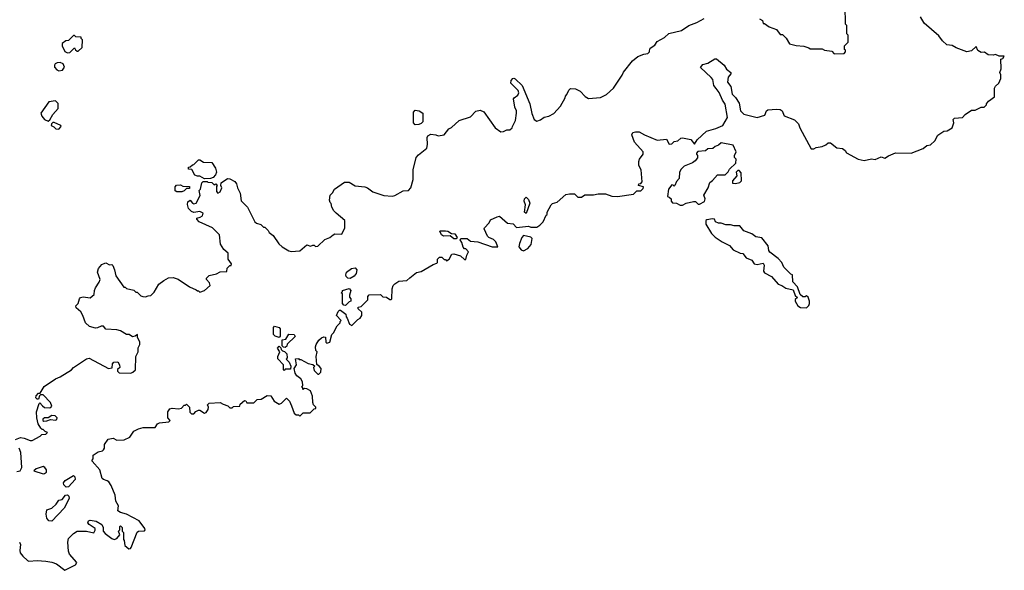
# Model space of a CAD drawing. Extents: x 1861455 to 2058065, y 200073 to 437907.
# Tile 408 of 574: x 2019749 to 2027928, y 301470 to 306042. Entities that reach past the tile are written whole.
import ezdxf

# ---------------------------------------------------------------- set-up
doc = ezdxf.new("R2010")
doc.units = 0

msp = doc.modelspace()

# ---------------------------------------------------------------- linework, layer by layer
at = {"layer": '0CON05XD'}
for points in [[(2025895, 306050), (2025920, 306035), (2025925, 306010), (2025935, 306010), (2025975, 305982.5), (2026035, 305960), (2026065, 305920), (2026085, 305920), (2026115, 305890), (2026145, 305842.5), (2026198.3, 305828.3), (2026261.7, 305821.7), (2026305, 305810), (2026315, 305800), (2026415, 305800), (2026435, 305790), (2026495, 305780), (2026515, 305760), (2026598.3, 305761.7), (2026610, 305775), (2026608.3, 305788.3), (2026600, 305795), (2026600, 305825), (2026630, 305855), (2026630, 305915), (2026620, 305925), (2026620, 305995), (2026610, 306005), (2026607.5, 306155)], [(2019713.3, 302556.7), (2019755, 302572.5), (2019785, 302567.5), (2019835, 302547.5), (2019851.7, 302548.3), (2019920, 302585), (2019931.7, 302598.3), (2019965, 302600), (2019980, 302615), (2019961.7, 302621.7), (2019945, 302640), (2019935, 302640), (2019925, 302650), (2019902.5, 302685), (2019890, 302735), (2019887.5, 302785), (2019910, 302855), (2019915, 302860), (2019937, 302837), (2019955, 302823.3), (2019995, 302818), (2020008.8, 302821.2), (2020015.7, 302834.3), (2020005, 302863.3), (2019945, 302927.5), (2019921.7, 302928.3), (2019912.5, 302917.5), (2019905, 302890), (2019895, 302890), (2019883, 302903), (2019885, 302920), (2019905, 302940), (2019918.3, 302941.7), (2019953, 302997), (2020045, 303061.2), (2020085, 303076.7), (2020180, 303135), (2020197, 303153), (2020305, 303227.5), (2020325, 303232.5), (2020487, 303147), (2020518.3, 303151.7), (2020520, 303185), (2020531.7, 303198.3), (2020565, 303200), (2020577, 303177), (2020580, 303155), (2020561.7, 303138.3), (2020560, 303125), (2020575, 303110), (2020671.7, 303108.3), (2020690, 303115), (2020710, 303135), (2020712.5, 303245), (2020732.5, 303285), (2020733.6, 303316.4), (2020747.5, 303345), (2020747.5, 303365), (2020727.5, 303405), (2020728.3, 303428.3), (2020707, 303413), (2020685, 303410), (2020657, 303427), (2020635, 303427.5), (2020585, 303457.5), (2020556.4, 303466.4), (2020465, 303472.5), (2020445, 303497.5), (2020425, 303497.5), (2020395, 303483.3), (2020378, 303482), (2020327.5, 303495), (2020296.2, 303525), (2020274, 303585), (2020255.6, 303615.6), (2020218.8, 303648.8), (2020216.2, 303665), (2020234.5, 303685.5), (2020244.3, 303725.7), (2020255, 303736.7), (2020275, 303740), (2020335, 303732.5), (2020368.3, 303761.7), (2020370, 303795), (2020377.5, 303815), (2020408.3, 303861.7), (2020416.7, 303885), (2020396.2, 303945), (2020403.3, 303975), (2020431.7, 304008.3), (2020455, 304021.2), (2020465, 304022), (2020495, 304006.2), (2020515, 304010), (2020522.5, 304002.5), (2020537.5, 303965), (2020547.5, 303915), (2020615, 303820), (2020625, 303820), (2020635, 303810), (2020697, 303797), (2020715, 303780), (2020725, 303780), (2020755, 303750), (2020773, 303743), (2020795, 303740), (2020815, 303750), (2020838.3, 303751.7), (2020865, 303780), (2020903.6, 303846.4), (2020945, 303877.5), (2020985, 303897.5), (2021025, 303902.5), (2021065, 303887.5), (2021160, 303825), (2021215, 303800), (2021225, 303790), (2021235, 303790), (2021245, 303780), (2021285, 303792.5), (2021330, 303835), (2021326.7, 303856.7), (2021300, 303885), (2021300, 303895), (2021323, 303917), (2021385, 303932.5), (2021415, 303950), (2021468.3, 303951.7), (2021471.7, 303978.3), (2021495, 304000), (2021505, 304000), (2021507.5, 304015), (2021480, 304055), (2021480, 304105), (2021443.6, 304133.6), (2021418.3, 304178.3), (2021407.5, 304255), (2021350, 304315), (2021240, 304365), (2021220, 304385), (2021220, 304395), (2021247, 304403), (2021267.5, 304415), (2021272.5, 304435), (2021245, 304448.8), (2021195, 304442.5), (2021175, 304450), (2021152.5, 304475), (2021143, 304507), (2021145, 304530), (2021165, 304542.5), (2021185, 304517.5), (2021195, 304513.3), (2021215, 304517.5), (2021247, 304583), (2021240, 304625), (2021250, 304635), (2021263, 304687), (2021271.7, 304698.3), (2021305, 304700), (2021313, 304693), (2021345, 304690), (2021365, 304670), (2021378.3, 304678.3), (2021390, 304665), (2021382.5, 304657.5), (2021383.3, 304615), (2021395, 304602.5), (2021415, 304612.5), (2021426.7, 304645), (2021420, 304665), (2021421.7, 304688.3), (2021475, 304722.5), (2021495, 304720), (2021535, 304700), (2021550.7, 304680.7), (2021557.5, 304645), (2021581.7, 304601.7), (2021588.3, 304538.3), (2021642.5, 304485), (2021702.5, 304365), (2021715, 304352.5), (2021751.7, 304341.7), (2021775, 304320), (2021785, 304320), (2021813, 304293), (2021822.5, 304275), (2021855, 304250), (2021900.7, 304180.7), (2021930, 304155), (2021985, 304122.5), (2022005, 304117.5), (2022075, 304122.5), (2022135, 304172.5), (2022165, 304162.5), (2022185, 304170), (2022195, 304170), (2022205, 304160), (2022225, 304162.5), (2022283.9, 304216.1), (2022325, 304232.5), (2022353.3, 304256.7), (2022367, 304263), (2022425, 304262.5), (2022450, 304315), (2022450, 304375), (2022377.5, 304435), (2022357.5, 304455), (2022342.5, 304485), (2022337.5, 304515), (2022327.5, 304525), (2022323.3, 304545), (2022327.5, 304585), (2022347.5, 304605), (2022363.6, 304636.4), (2022447.7, 304692.3), (2022485, 304692), (2022535, 304664), (2022615.7, 304655.7), (2022637.1, 304647.1), (2022682.1, 304612.1), (2022775, 304582.5), (2022843, 304577), (2022865, 304582.5), (2022935, 304620), (2022980, 304625), (2022997.5, 304645), (2023017.5, 304715), (2023017.5, 304795), (2023043, 304897), (2023060.7, 304919.3), (2023130, 304975), (2023136.2, 305005), (2023133.3, 305065), (2023140.7, 305079.3), (2023165, 305092.5), (2023206.4, 305086.4), (2023225, 305077.5), (2023275, 305087.5), (2023312.5, 305135), (2023335, 305146.7), (2023400, 305205), (2023495, 305236.7), (2023538.3, 305281.7), (2023575, 305290), (2023605, 305277.5), (2023697.5, 305145), (2023745, 305112.5), (2023767, 305113), (2023795, 305127.5), (2023821.7, 305128.3), (2023840, 305145), (2023843.3, 305156.7), (2023866.7, 305205), (2023876.7, 305265), (2023876.7, 305285), (2023863.3, 305315), (2023851.2, 305385), (2023856.7, 305395), (2023886.2, 305415), (2023896.2, 305435), (2023890, 305455), (2023830, 305515), (2023832.7, 305537.3), (2023845, 305553.3), (2023855, 305557.5), (2023865, 305552.5), (2023923.3, 305495), (2023986.2, 305345), (2024003.6, 305263.6), (2024023, 305213), (2024045, 305200), (2024075, 305210), (2024105, 305232.5), (2024145, 305242.5), (2024185, 305262.5), (2024242.5, 305325), (2024280, 305395), (2024281.7, 305408.3), (2024295, 305420), (2024311.7, 305458.3), (2024325, 305472.5), (2024365, 305467.5), (2024405, 305450), (2024447.5, 305405), (2024475, 305387.5), (2024573, 305397), (2024625, 305422.5), (2024682.5, 305475), (2024755, 305582.5), (2024765, 305607.5), (2024838.3, 305701.7), (2024885, 305736.7), (2024935, 305757.5), (2024967, 305763), (2024980, 305775), (2024980, 305785), (2024987.5, 305805), (2025025, 305830), (2025045, 305861.2), (2025105.4, 305894.6), (2025142, 305928), (2025245.9, 305954.1), (2025306.4, 305993.6), (2025375, 306020), (2025435, 306053.3)], [(2019746.7, 301705), (2019756.7, 301685), (2019750, 301635), (2019753.8, 301615), (2019775, 301586.7), (2019815, 301551.2), (2019826.1, 301546.1), (2019895, 301552.5), (2019965.8, 301545.8), (2020015, 301538.8), (2020055, 301523.3), (2020125, 301470), (2020212.5, 301515), (2020222.5, 301535), (2020163.9, 301603.9), (2020155, 301630), (2020150, 301705), (2020154, 301735), (2020195, 301776), (2020225, 301794), (2020303.9, 301793.9), (2020365, 301782.5), (2020376.4, 301803.6), (2020376.1, 301816.1), (2020325, 301850), (2020314.2, 301864.2), (2020320.5, 301879.5), (2020335, 301887.5), (2020385, 301877.5), (2020430, 301850), (2020443.3, 301825), (2020442.5, 301795), (2020457.5, 301775), (2020513.9, 301733.9), (2020535, 301726.7), (2020556.4, 301733.6), (2020580, 301765), (2020570, 301795), (2020580, 301805), (2020580, 301835), (2020585, 301840), (2020600, 301825), (2020600, 301795), (2020610, 301785), (2020610, 301725), (2020617, 301717), (2020622.5, 301675), (2020655, 301647.5), (2020670, 301650), (2020675, 301660), (2020724.1, 301785.9), (2020736.2, 301793.8), (2020785, 301796.7), (2020791.2, 301805), (2020788.3, 301818.3), (2020740.5, 301880.5), (2020637, 301937), (2020585, 301950), (2020563.9, 301963.9), (2020570, 302005), (2020547.5, 302045), (2020542.5, 302095), (2020510, 302175), (2020490, 302205), (2020475, 302213.8), (2020445, 302223.8), (2020435, 302233.3), (2020413.3, 302305), (2020350, 302375), (2020350, 302385), (2020360, 302395), (2020360, 302425), (2020400, 302455), (2020437, 302463), (2020445, 302470), (2020452.5, 302485), (2020452.5, 302515), (2020485, 302560), (2020525, 302567.5), (2020555, 302550), (2020617, 302553), (2020663, 302577), (2020697.5, 302625), (2020736.1, 302643.9), (2020775, 302656), (2020873, 302657), (2020892.5, 302685), (2020910, 302695), (2020988.3, 302701.7), (2021000, 302715), (2020980, 302735), (2020980, 302785), (2020995, 302810), (2021015, 302817.5), (2021069.3, 302810.7), (2021092.5, 302817.5), (2021115, 302840), (2021125, 302840), (2021135, 302850), (2021160, 302825), (2021163, 302783), (2021175, 302770), (2021195, 302770), (2021210.7, 302789.3), (2021235, 302800), (2021245, 302800), (2021285, 302776), (2021298.3, 302781.7), (2021314, 302805), (2021316.7, 302825), (2021310, 302845), (2021323, 302857), (2021415, 302862.5), (2021438.3, 302848.3), (2021477, 302837), (2021495, 302820), (2021515, 302820), (2021525, 302830), (2021578.3, 302831.7), (2021581.7, 302848.3), (2021615, 302880), (2021628.3, 302878.3), (2021635, 302860), (2021695, 302860), (2021721.7, 302888.3), (2021755, 302890), (2021805, 302922.5), (2021835, 302917.5), (2021862.5, 302875), (2021905, 302850), (2021925, 302857.5), (2021965, 302900), (2021990, 302875), (2022007.5, 302835), (2022030, 302775), (2022045, 302760), (2022065, 302760), (2022075, 302750), (2022102.5, 302777.5), (2022161.7, 302778.3), (2022195, 302810), (2022210, 302815), (2022210, 302825), (2022190, 302845), (2022183, 302863), (2022182.5, 302915), (2022165, 302960), (2022135, 302977.5), (2022115, 302980), (2022101.7, 302971.7), (2022100, 302985), (2022090, 302995), (2022100, 303005), (2022097.5, 303035), (2022085, 303060), (2022050, 303085), (2022038.3, 303108.3), (2022030, 303145), (2022047, 303177), (2022040, 303225), (2022065, 303230), (2022071.7, 303221.7), (2022085, 303220), (2022145, 303187.5), (2022185, 303180), (2022200, 303165), (2022190, 303155), (2022195, 303130), (2022225, 303100), (2022235, 303100), (2022250, 303115), (2022252.5, 303145), (2022236.4, 303166.4), (2022218.3, 303178.3), (2022212.5, 303245), (2022220, 303285), (2022210, 303295), (2022207.5, 303325), (2022212.5, 303345), (2022235, 303380), (2022255, 303400), (2022275, 303407.5), (2022290, 303405), (2022292.5, 303365), (2022300, 303355), (2022326.1, 303363.9), (2022343, 303427), (2022357, 303443), (2022385, 303500), (2022410, 303525), (2022410, 303535), (2022420, 303545), (2022380, 303585), (2022395, 303620), (2022405, 303630), (2022415, 303630), (2022458.3, 303598.3), (2022460, 303575), (2022470, 303565), (2022490, 303515), (2022507, 303503), (2022557, 303553), (2022576.4, 303563.6), (2022590, 303585), (2022590, 303615), (2022561.7, 303641.7), (2022560, 303655), (2022585, 303660), (2022640, 303715), (2022640, 303745), (2022651.7, 303758.3), (2022745, 303760), (2022765, 303740), (2022797, 303737), (2022825, 303720), (2022835, 303720), (2022840, 303725), (2022843.6, 303806.4), (2022852.5, 303835), (2022865, 303850), (2022898.3, 303871.7), (2022965, 303877.5), (2022990.7, 303899.3), (2023045, 303942.5), (2023085, 303952.5), (2023185, 304010), (2023215, 304020), (2023220, 304025), (2023220, 304055), (2023235, 304070), (2023255, 304070), (2023275, 304050), (2023285, 304050), (2023295, 304040), (2023316.4, 304053.6), (2023340, 304095), (2023355, 304097.5), (2023410.7, 304080.7), (2023445, 304050), (2023455, 304050), (2023463, 304087), (2023477.5, 304115), (2023455, 304140), (2023445, 304140), (2023433, 304153), (2023421.7, 304191.7), (2023407.5, 304215), (2023413.6, 304226.4), (2023465, 304226), (2023493.2, 304203.2), (2023555, 304196.9), (2023675, 304156.2), (2023720, 304155), (2023705, 304197.5), (2023685, 304217.5), (2023645, 304232.5), (2023633.9, 304243.9), (2023607.5, 304305), (2023610, 304315), (2023650, 304355), (2023660.7, 304379.3), (2023715, 304406.2), (2023735, 304410), (2023802.3, 304352.3), (2023848.3, 304348.3), (2023875, 304317.5), (2023975, 304327.5), (2023995, 304320), (2024045, 304320), (2024070, 304335), (2024097.5, 304365), (2024121.7, 304418.3), (2024130, 304425), (2024130, 304445), (2024164.1, 304505.9), (2024175, 304516.2), (2024215, 304527.5), (2024285, 304590), (2024315, 304597.5), (2024357, 304597), (2024385, 304570), (2024415, 304570), (2024445, 304587.5), (2024515, 304587.5), (2024555, 304597.5), (2024615, 304597.5), (2024667, 304577), (2024715, 304573.3), (2024847, 304593), (2024875, 304620), (2024908.3, 304621.7), (2024928.3, 304641.7), (2024930, 304655), (2024890, 304665), (2024891.7, 304678.3), (2024908.3, 304681.7), (2024920, 304695), (2024912.5, 304795), (2024893, 304833), (2024893.3, 304865), (2024897.5, 304885), (2024927.5, 304925), (2024927.5, 304945), (2024856.7, 305025), (2024833.3, 305085), (2024842.5, 305105), (2024865, 305112.5), (2024895, 305112.5), (2024940, 305085), (2025045, 305042.5), (2025121.7, 305051.7), (2025145, 305010), (2025165, 305012.5), (2025185, 305030), (2025215, 305037.5), (2025241.7, 305058.3), (2025255, 305061.2), (2025325, 305048.8), (2025355, 305010), (2025377.5, 305045), (2025454.2, 305115.8), (2025531.7, 305138.3), (2025590, 305165), (2025629.6, 305230.5), (2025610.8, 305340.8), (2025586, 305375), (2025559.3, 305439.3), (2025535, 305472), (2025515.7, 305495.7), (2025505.8, 305545), (2025493.7, 305563.7), (2025403.3, 305645), (2025425, 305670), (2025465, 305682.5), (2025523, 305717), (2025537, 305717), (2025600, 305665), (2025620.7, 305630.7), (2025657.5, 305605), (2025656.1, 305593.9), (2025633.3, 305565), (2025630, 305525), (2025657.6, 305487.6), (2025666.2, 305425), (2025695.6, 305395.6), (2025725, 305350), (2025736, 305285), (2025765, 305258.8), (2025875, 305230), (2025939.2, 305250.8), (2025953.8, 305285), (2025965, 305293.3), (2026035, 305300), (2026066.4, 305296.4), (2026082.5, 305285), (2026100, 305245), (2026185, 305210), (2026218.3, 305178.3), (2026230, 305145), (2026325, 304970), (2026345, 304970), (2026365, 304982.5), (2026415, 304990), (2026447, 305003), (2026465, 305020), (2026485, 305020), (2026538.3, 304978.3), (2026585, 304972.5), (2026607.5, 304955), (2026617, 304937), (2026715, 304883.3), (2026765, 304873.3), (2026825, 304887.5), (2026855, 304882.5), (2026905, 304902.5), (2026935, 304892.5), (2026965, 304912.5), (2027025, 304937.5), (2027155, 304933.3), (2027255, 304973.3), (2027285, 304997.5), (2027315, 305002.5), (2027352.3, 305037.7), (2027377, 305083), (2027425, 305115.8), (2027455, 305118.8), (2027495.4, 305144.6), (2027509.2, 305185), (2027502.5, 305215), (2027513.9, 305226.1), (2027580.4, 305229.5), (2027604, 305256), (2027655, 305290), (2027685, 305292.5), (2027735, 305317.5), (2027760, 305315), (2027780, 305335), (2027780, 305345), (2027797.5, 305365), (2027847, 305403), (2027847.5, 305475), (2027855, 305490), (2027882.5, 305515), (2027900, 305555), (2027900, 305585), (2027892.5, 305605), (2027902.5, 305635), (2027900, 305715), (2027915, 305720), (2027928.3, 305738.3), (2027885, 305740), (2027855, 305752.5), (2027835, 305747.5), (2027795, 305750), (2027765, 305772.5), (2027735, 305768.8), (2027707.7, 305787.7), (2027695, 305820), (2027655, 305783.3), (2027616.4, 305776.4), (2027528, 305808), (2027495, 305828.8), (2027450, 305835), (2027415, 305867.5), (2027385, 305907.5), (2027262.5, 306015)], [(2027262.5, 306015), (2027233.3, 306065)], [(2020145, 305767.5), (2020165, 305770), (2020205, 305810), (2020211.7, 305791.7), (2020225, 305780), (2020235, 305780), (2020268.3, 305811.7), (2020270, 305875), (2020260, 305885), (2020258.3, 305898.3), (2020215, 305900), (2020205, 305910), (2020195, 305910), (2020155, 305870), (2020133, 305867), (2020102.5, 305845), (2020102.5, 305825), (2020125, 305777.5), (2020145, 305767.5)], [(2020075, 305617.5), (2020105, 305622.5), (2020120.7, 305649.3), (2020110, 305675), (2020085, 305688), (2020060, 305685), (2020042.5, 305675), (2020036.7, 305665), (2020038.3, 305648.3), (2020057, 305627), (2020075, 305617.5)], [(2019985, 305200), (2019999.3, 305210.7), (2020023.8, 305256.2), (2020068, 305305), (2020067.3, 305347.3), (2020045, 305367.5), (2019990.7, 305359.3), (2019923.6, 305266.4), (2019931.7, 305241.7), (2019955, 305212.5), (2019985, 305200)], [(2023035, 305170), (2023020, 305185), (2023020, 305275), (2023035, 305290), (2023067, 305287), (2023097.5, 305265), (2023097, 305193), (2023085, 305180), (2023065, 305172.5), (2023035, 305170)], [(2020075, 305132.5), (2020092.5, 305155), (2020090, 305165), (2020035, 305190), (2020025, 305190), (2020011.7, 305178.3), (2020010, 305165), (2020033, 305153), (2020050, 305135), (2020075, 305132.5)], [(2025235, 304502.5), (2025255, 304503.3), (2025285, 304517.5), (2025345, 304532.5), (2025361.7, 304531.7), (2025385, 304510), (2025395, 304510), (2025436.4, 304533.6), (2025442.5, 304555), (2025432.5, 304585), (2025467.5, 304645), (2025480.7, 304689.3), (2025505, 304707.5), (2025545, 304753.3), (2025610, 304755), (2025635, 304780), (2025645, 304800), (2025698.3, 304851.7), (2025700, 304885), (2025688.3, 304898.3), (2025687.5, 304915), (2025700, 304945), (2025675, 305000), (2025575, 305020), (2025555, 305000), (2025525, 304990), (2025507, 304973), (2025465, 304970), (2025445, 304952.5), (2025383, 304947), (2025370, 304935), (2025370, 304925), (2025380, 304915), (2025380, 304895), (2025359.3, 304870.7), (2025337, 304853), (2025270, 304825), (2025245, 304802.5), (2025230.8, 304775), (2025227, 304723), (2025205, 304700), (2025190, 304665), (2025185, 304660), (2025178.3, 304668.3), (2025165, 304670), (2025137.5, 304635), (2025130, 304575), (2025145, 304570), (2025160, 304555), (2025160, 304535), (2025173, 304523), (2025205, 304517.5), (2025235, 304502.5)], [(2021285, 304720), (2021245, 304742.5), (2021225, 304743.3), (2021205, 304752.5), (2021178.3, 304798.3), (2021151.7, 304801.7), (2021151.7, 304818.3), (2021165, 304820), (2021183, 304837), (2021195, 304840), (2021235, 304880), (2021245, 304880), (2021275, 304860), (2021345, 304857.5), (2021375, 304810), (2021383, 304777), (2021376.4, 304753.6), (2021355, 304732.5), (2021335, 304722.5), (2021285, 304720)], [(2025695, 304683.3), (2025730, 304690), (2025746.4, 304703.6), (2025741.7, 304771.7), (2025725, 304790), (2025715, 304790), (2025700, 304775), (2025707.5, 304745), (2025670, 304705), (2025670, 304685), (2025695, 304683.3)], [(2021055, 304612.5), (2021041.7, 304621.7), (2021040, 304655), (2021051.7, 304668.3), (2021085, 304670), (2021105, 304660), (2021158.3, 304658.3), (2021158.3, 304641.7), (2021135, 304640), (2021115, 304620), (2021095, 304613.3), (2021055, 304612.5)], [(2023955, 304432.5), (2023943.3, 304445), (2023950, 304505), (2023940, 304535), (2023942.5, 304555), (2023955, 304567.5), (2023975, 304550), (2023988, 304518), (2023955, 304432.5)], [(2026285, 303650), (2026305, 303670), (2026310, 303685), (2026310, 303705), (2026298.3, 303738.3), (2026285, 303750), (2026275, 303740), (2026255, 303740), (2026231.7, 303761.7), (2026210, 303825), (2026172.5, 303865), (2026167.5, 303925), (2026155, 303930), (2026097, 303987), (2026080, 304025), (2026049.3, 304059.3), (2025980.7, 304110.7), (2025972.5, 304125), (2025967.5, 304165), (2025915, 304230), (2025865, 304240), (2025830, 304265), (2025765, 304290), (2025731.7, 304331.7), (2025685, 304330), (2025655, 304340), (2025615, 304340), (2025575, 304352.5), (2025555, 304352.5), (2025530, 304365), (2025520, 304385), (2025505, 304390), (2025458.3, 304381.7), (2025450, 304375), (2025450, 304345), (2025496.4, 304266.4), (2025525, 304237.5), (2025585, 304197.5), (2025645, 304167.5), (2025675, 304130), (2025733, 304103), (2025755, 304100), (2025783.9, 304063.9), (2025830, 304045), (2025850, 304015), (2025875, 304010), (2025925, 304020), (2025932.5, 304005), (2025927.5, 303955), (2025935, 303940), (2025995, 303910), (2026050, 303845), (2026080, 303835), (2026113, 303813), (2026175, 303800), (2026191.7, 303751.7), (2026210, 303735), (2026191.7, 303718.3), (2026190, 303705), (2026212.5, 303665), (2026235, 303652.5), (2026285, 303650)], [(2023375, 304222.5), (2023355, 304222.5), (2023325, 304247.5), (2023270, 304245), (2023252.5, 304255), (2023240, 304285), (2023245, 304290), (2023285, 304290), (2023305, 304285.8), (2023335, 304266.7), (2023365, 304263.3), (2023382.5, 304235), (2023375, 304222.5)], [(2023935, 304123.3), (2023968.8, 304141.2), (2023996.7, 304175), (2024006.7, 304225), (2023996, 304236), (2023935, 304250), (2023920, 304235), (2023901.2, 304185), (2023896.7, 304155), (2023915, 304132.5), (2023935, 304123.3)], [(2022495, 303892.5), (2022475, 303896.2), (2022460.3, 303910.3), (2022457.5, 303925), (2022464.4, 303945), (2022505, 303977.5), (2022535, 303981.2), (2022548.8, 303965), (2022543.8, 303935), (2022527.7, 303912.3), (2022495, 303892.5)], [(2022455, 303670), (2022441.7, 303671.7), (2022430, 303685), (2022430, 303765), (2022420, 303775), (2022430, 303785), (2022430, 303795), (2022485, 303810), (2022500, 303795), (2022487.5, 303755), (2022488.3, 303738.3), (2022500, 303725), (2022500, 303705), (2022485, 303700), (2022455, 303670)], [(2021905, 303402.5), (2021870, 303415), (2021858.3, 303428.3), (2021857.5, 303485), (2021865, 303497.5), (2021905, 303487.5), (2021912.5, 303475), (2021912.5, 303415), (2021905, 303402.5)], [(2021955, 303320), (2021941.7, 303321.7), (2021930, 303335), (2021930, 303385), (2021959.3, 303390.7), (2021985, 303430), (2022028.3, 303428.3), (2022038.3, 303411.7), (2021971.7, 303348.3), (2021968.3, 303331.7), (2021955, 303320)], [(2021945, 303130), (2021940, 303135), (2021940, 303175), (2021892.5, 303225), (2021893.6, 303246.4), (2021910, 303285), (2021890, 303315), (2021905, 303330), (2021918.3, 303318.3), (2021920, 303305), (2021931.7, 303291.7), (2021948.3, 303288.3), (2021968.3, 303268.3), (2021970, 303235), (2021963, 303223), (2021988.3, 303198.3), (2022000, 303165), (2021998.3, 303141.7), (2021955, 303140), (2021945, 303130)], [(2019948.3, 302708.3), (2019975, 302712.5), (2020005, 302722.5), (2020045, 302717.5), (2020056.7, 302723.3), (2020060, 302735), (2020042.7, 302752.7), (2020015, 302755.6), (2019985, 302736.7), (2019955, 302736.7), (2019940, 302725), (2019940, 302715), (2019948.3, 302708.3)], [(2019725, 302290.8), (2019752.5, 302295), (2019766.7, 302325), (2019758.3, 302448.3), (2019743.3, 302485)], [(2019945, 302272), (2019955, 302273.8), (2019971.2, 302285), (2019972.5, 302305), (2019958.8, 302325), (2019945, 302332), (2019886.4, 302313.6), (2019867.5, 302295), (2019945, 302272)], [(2020135, 302160), (2020115, 302180), (2020112.5, 302195), (2020127.5, 302215), (2020197, 302257), (2020207.5, 302245), (2020208.8, 302225), (2020155, 302162.5), (2020135, 302160)], [(2020015, 301878.8), (2019991.3, 301881.3), (2019973.4, 301903.4), (2019967.5, 301935), (2019975, 301972.5), (2020015, 301985.8), (2020050.8, 302019.2), (2020075, 302053.3), (2020100.7, 302059.3), (2020130, 302095), (2020145, 302097.5), (2020157.5, 302085), (2020158.8, 302065), (2020117.5, 301985), (2020015, 301878.8)]]:
    msp.add_lwpolyline(points, dxfattribs=at)

doc.saveas('drawing.dxf')
